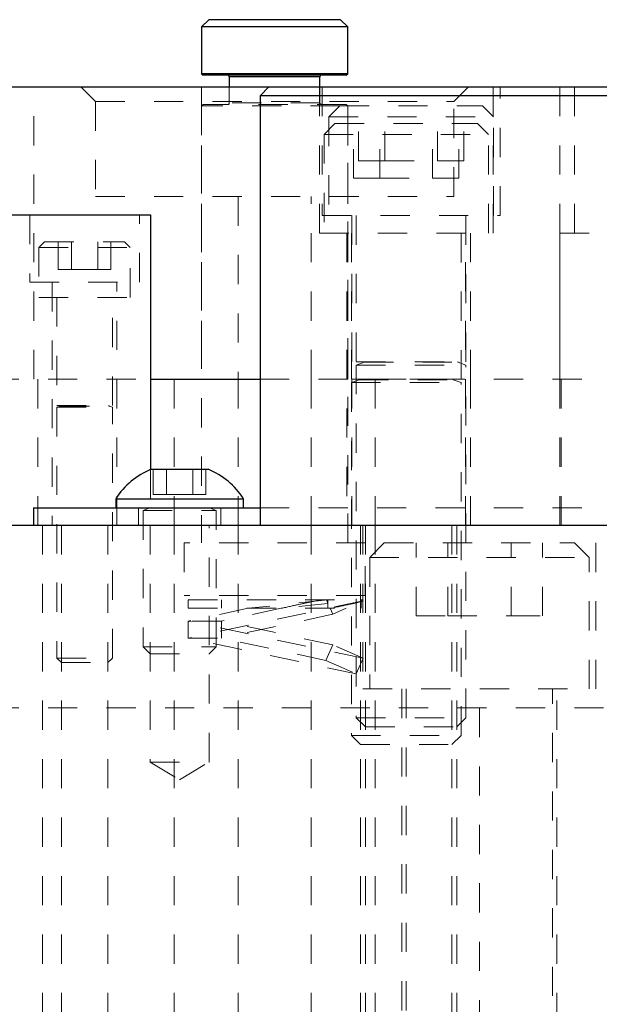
# Model space of a CAD drawing. Header units: inches. Extents: x 220 to 877, y 4 to 174.
# Tile 302 of 656: x 411.61 to 413.59, y 134.32 to 137.69. Entities that reach past the tile are written whole.
import ezdxf

# ---------------------------------------------------------------- set-up
doc = ezdxf.new("R2010")
doc.units = ezdxf.units.IN
doc.header["$LTSCALE"] = 0.5
doc.header["$MEASUREMENT"] = 0
doc.linetypes.add('HIDDEN', pattern=[0.225, 0.15, -0.075])
for name, color, linetype in [('DIE-M-S', 8, 'Continuous'), ('DIE-M-S2', 1, 'Continuous'), ('DIE-M-S3', 8, 'Continuous'), ('DSS-M-S', 53, 'Continuous'), ('SVD-M-S', 8, 'Continuous')]:
    doc.layers.add(name, color=color, linetype=linetype)

msp = doc.modelspace()

# ---------------------------------------------------------------- linework, layer by layer
at = {"layer": 'DIE-M-S', "linetype": 'Continuous', "lineweight": 25}
for p, q in [((410.74614, 137.46072), (412.46364, 137.46072)), ((410.74614, 137.02272), (412.05864, 137.02272)), ((412.05864, 137.02272), (412.05864, 136.15165)), ((412.05864, 136.46072), (412.43364, 136.46072))]:
    msp.add_line(p, q, dxfattribs=at)
at = {"layer": 'DIE-M-S', "linetype": 'HIDDEN', "lineweight": 18}
for p, q in [((411.65964, 136.46072), (411.65964, 137.46072)), ((411.82114, 137.46072), (411.87114, 137.41072)), ((412.23364, 137.46072), (412.23364, 136.46072)), ((412.64584, 137.46072), (412.64584, 137.02072)), ((412.73364, 136.46072), (412.73364, 137.46072)), ((413.09614, 137.41072), (413.14614, 137.46072)), ((413.25484, 137.02072), (413.25484, 137.46072)), ((413.45864, 137.46072), (413.45864, 136.46072)), ((411.87114, 137.41072), (413.09614, 137.41072)), ((411.87114, 137.41072), (411.87114, 137.08572)), ((413.09614, 137.08572), (413.09614, 137.41072)), ((411.87114, 137.08572), (413.09614, 137.08572)), ((412.35864, 137.08572), (412.35864, 136.46072)), ((412.60864, 136.46072), (412.60864, 137.08572)), ((411.64614, 137.02272), (411.64614, 136.79272)), ((412.02114, 136.79272), (412.02114, 137.02272)), ((412.64584, 137.02072), (413.25484, 137.02072)), ((412.74734, 137.02072), (412.74734, 136.46072)), ((413.15334, 136.46072), (413.15334, 137.02072)), ((411.64614, 136.79272), (412.02114, 136.79272)), ((411.72314, 136.79272), (411.72314, 135.96072)), ((411.94414, 135.96072), (411.94414, 136.79272)), ((407.30864, 136.46072), (412.05864, 136.46072)), ((412.43364, 136.46072), (416.43364, 136.46072)), ((412.05864, 136.15165), (412.05864, 135.96072))]:
    msp.add_line(p, q, dxfattribs=at)
at = {"layer": 'DIE-M-S2', "linetype": 'HIDDEN', "lineweight": 18}
for p, q in [((413.50864, 137.46072), (413.50864, 136.96072)), ((413.45864, 136.96072), (414.04614, 136.96072)), ((413.45864, 136.96072), (413.45864, 136.46072))]:
    msp.add_line(p, q, dxfattribs=at)
at = {"layer": 'DIE-M-S3', "linetype": 'Continuous', "lineweight": 25}
for p, q in [((412.25864, 137.69072), (412.23364, 137.66572)), ((412.70864, 137.69072), (412.25864, 137.69072)), ((412.73364, 137.66572), (412.70864, 137.69072)), ((412.23364, 137.66572), (412.23364, 137.50572)), ((412.73364, 137.66572), (412.23364, 137.66572)), ((412.73364, 137.50572), (412.73364, 137.66572)), ((412.23364, 137.50572), (412.23864, 137.50072)), ((412.73364, 137.50572), (412.23364, 137.50572)), ((412.72864, 137.50072), (412.23864, 137.50072)), ((412.32864, 137.49572), (412.32864, 137.46072)), ((412.63864, 137.49572), (412.32864, 137.49572)), ((412.63864, 137.46072), (412.63864, 137.49572)), ((412.72864, 137.50072), (412.73364, 137.50572)), ((412.05864, 136.46072), (412.43364, 136.46072))]:
    msp.add_line(p, q, dxfattribs=at)
at = {"layer": 'DIE-M-S3', "linetype": 'HIDDEN', "lineweight": 18}
for p, q in [((412.32864, 137.49572), (412.63864, 137.49572)), ((412.32864, 137.46072), (412.32864, 137.40572)), ((412.63864, 137.40572), (412.63864, 137.46072)), ((412.23864, 137.40072), (412.23364, 137.39572)), ((412.70659, 137.39572), (412.23364, 137.39572)), ((412.23364, 137.39572), (412.23364, 135.90072)), ((412.72864, 137.40072), (412.23864, 137.40072)), ((412.63864, 137.40572), (412.32864, 137.40572)), ((412.73364, 137.39572), (412.72864, 137.40072)), ((412.73364, 135.90072), (412.73364, 137.39572)), ((407.30864, 136.46072), (412.05864, 136.46072)), ((411.67427, 135.96072), (411.67427, 136.46072)), ((412.13989, 136.46072), (412.13989, 135.96072)), ((412.35864, 136.46072), (412.35864, 135.96072)), ((412.43364, 136.46072), (416.43364, 136.46072)), ((412.60864, 135.96072), (412.60864, 136.46072)), ((412.74734, 136.46072), (412.74734, 135.96072)), ((412.82739, 135.96072), (412.82739, 136.46072)), ((413.15334, 135.96072), (413.15334, 136.46072)), ((413.45864, 136.46072), (413.45864, 135.96072)), ((413.46364, 136.46072), (413.46364, 135.96072)), ((412.79364, 135.90072), (412.17364, 135.90072)), ((412.17364, 135.90072), (412.17364, 135.72072)), ((412.79364, 135.72072), (412.79364, 135.90072)), ((412.79364, 135.72072), (412.17364, 135.72072))]:
    msp.add_line(p, q, dxfattribs=at)
at = {"layer": 'DIE-M-S3', "linetype": 'Continuous', "lineweight": 25}
for centre, start, end in [((412.32364, 137.49572), 0, 90), ((412.64364, 137.49572), 90, 180)]:
    msp.add_arc(centre, 0.005, start, end, dxfattribs=at)
at = {"layer": 'DIE-M-S3', "linetype": 'HIDDEN', "lineweight": 18}
for centre, start, end in [((412.32364, 137.40572), 270, 0), ((412.64364, 137.40572), 180, 270)]:
    msp.add_arc(centre, 0.005, start, end, dxfattribs=at)
at = {"layer": 'DSS-M-S', "linetype": 'Continuous', "lineweight": 25}
for p, q in [((412.43364, 137.43072), (412.46364, 137.46072)), ((412.46364, 137.46072), (414.18364, 137.46072)), ((414.18364, 137.43072), (412.43364, 137.43072)), ((412.43364, 137.43072), (412.43364, 135.96072)), ((411.65864, 136.02072), (412.43364, 136.02072)), ((411.65864, 136.02072), (411.65864, 135.96072)), ((405.93364, 135.96072), (439.43364, 135.96072))]:
    msp.add_line(p, q, dxfattribs=at)
at = {"layer": 'DSS-M-S', "linetype": 'HIDDEN', "lineweight": 18}
for p, q in [((412.63674, 137.46072), (412.63674, 136.96072)), ((413.23054, 136.96072), (413.23054, 137.46072)), ((412.63674, 136.96072), (413.23054, 136.96072)), ((412.73064, 136.96072), (412.73064, 135.96072)), ((413.13664, 135.96072), (413.13664, 136.96072)), ((412.01814, 136.02072), (412.01814, 135.96072)), ((412.29914, 135.96072), (412.29914, 136.02072)), ((412.43364, 136.02072), (416.43364, 136.02072)), ((411.68989, 133.46072), (411.68989, 135.96072)), ((411.75414, 135.96072), (411.75414, 133.46072)), ((411.91314, 133.46072), (411.91314, 135.96072)), ((412.05814, 135.96072), (412.05814, 135.15072)), ((412.13989, 135.96072), (412.13989, 133.46072)), ((412.25914, 135.15072), (412.25914, 135.96072)), ((412.35864, 135.96072), (412.35864, 133.46072)), ((412.60864, 133.46072), (412.60864, 135.96072)), ((412.77739, 135.96072), (412.77739, 133.46072)), ((412.78514, 135.96072), (412.78514, 135.40072)), ((412.79409, 135.96072), (412.79409, 133.46072)), ((412.82739, 133.46072), (412.82739, 135.96072)), ((413.08989, 133.46072), (413.08989, 135.96072)), ((413.10659, 133.46072), (413.10659, 135.96072)), ((413.58214, 135.40072), (413.58214, 135.96072)), ((412.78514, 135.40072), (413.58214, 135.40072)), ((412.91814, 135.40072), (412.91814, 133.46072)), ((413.44914, 133.46072), (413.44914, 135.40072)), ((411.30864, 135.33572), (420.55864, 135.33572)), ((413.18364, 135.33572), (413.18364, 133.46072)), ((412.05814, 135.15072), (412.25914, 135.15072)), ((412.05814, 135.15072), (412.15864, 135.09034)), ((412.15864, 135.09034), (412.25914, 135.15072))]:
    msp.add_line(p, q, dxfattribs=at)
at = {"layer": 'SVD-M-S', "linetype": 'HIDDEN', "lineweight": 18}
for p, q in [((412.70659, 137.39572), (412.66909, 137.35822)), ((412.70659, 137.39572), (413.19409, 137.39572)), ((412.77021, 137.20822), (412.77021, 137.39572)), ((412.86028, 137.20822), (412.86028, 137.39572)), ((413.04041, 137.20822), (413.04041, 137.39572)), ((413.13048, 137.20822), (413.13048, 137.39572)), ((413.23159, 137.35822), (413.19409, 137.39572)), ((412.66909, 137.35822), (413.23159, 137.35822)), ((412.66909, 137.35822), (412.66909, 137.02072)), ((413.23159, 137.02072), (413.23159, 137.35822)), ((412.68989, 137.33572), (412.65239, 137.29822)), ((412.68989, 137.33572), (413.17739, 137.33572)), ((412.75351, 137.14822), (412.75351, 137.33572)), ((412.84358, 137.14822), (412.84358, 137.33572)), ((413.02371, 137.14822), (413.02371, 137.33572)), ((413.11378, 137.14822), (413.11378, 137.33572)), ((413.21489, 137.29822), (413.17739, 137.33572)), ((412.65239, 137.29822), (413.21489, 137.29822)), ((412.65239, 137.29822), (412.65239, 136.96072)), ((413.21489, 136.96072), (413.21489, 137.29822)), ((412.77021, 137.20822), (412.86028, 137.20822)), ((412.86028, 137.20822), (413.04041, 137.20822)), ((413.04041, 137.20822), (413.13048, 137.20822)), ((412.75351, 137.14822), (412.84358, 137.14822)), ((412.84358, 137.14822), (413.02371, 137.14822)), ((413.02371, 137.14822), (413.11378, 137.14822)), ((412.76284, 137.02072), (412.76284, 136.52033)), ((413.13784, 136.52033), (413.13784, 137.02072)), ((412.74614, 136.96072), (412.74614, 136.46033)), ((413.12114, 136.46033), (413.12114, 136.96072)), ((411.69664, 136.93072), (411.67764, 136.91172)), ((411.69664, 136.93072), (411.97064, 136.93072)), ((411.74343, 136.83572), (411.74343, 136.93072)), ((411.78854, 136.83572), (411.78854, 136.93072)), ((411.87875, 136.83572), (411.87875, 136.93072)), ((411.92385, 136.83572), (411.92385, 136.93072)), ((411.98964, 136.91172), (411.97064, 136.93072)), ((411.67764, 136.91172), (411.98964, 136.91172)), ((411.67764, 136.91172), (411.67764, 136.74072)), ((411.98964, 136.74072), (411.98964, 136.91172)), ((411.74343, 136.83572), (411.78854, 136.83572)), ((411.78854, 136.83572), (411.87875, 136.83572)), ((411.87875, 136.83572), (411.92385, 136.83572)), ((411.67764, 136.74072), (411.98964, 136.74072)), ((411.73864, 136.74072), (411.73864, 136.37033)), ((411.92864, 136.37033), (411.92864, 136.74072)), ((412.76284, 136.52033), (413.13784, 136.52033)), ((412.7899, 136.5188), (412.76284, 136.50896)), ((412.7899, 136.5188), (413.109, 136.5188)), ((413.13784, 136.50896), (413.11079, 136.5188)), ((412.76284, 136.50896), (413.13784, 136.50896)), ((412.76284, 136.50896), (412.76284, 135.30197)), ((413.13784, 135.30197), (413.13784, 136.50896)), ((412.74614, 136.46033), (413.12114, 136.46033)), ((412.7732, 136.4588), (412.74614, 136.44896)), ((412.74614, 136.44896), (413.12114, 136.44896)), ((412.74614, 136.44896), (412.74614, 135.24197)), ((412.7732, 136.4588), (413.0923, 136.4588)), ((413.12114, 136.44896), (413.09409, 136.4588)), ((413.12114, 135.24197), (413.12114, 136.44896)), ((411.73864, 136.37033), (411.92864, 136.37033)), ((411.74995, 136.3688), (411.73864, 136.36469)), ((411.73864, 136.36469), (411.92864, 136.36469)), ((411.73864, 136.36469), (411.73864, 135.50622)), ((411.74995, 136.3688), (411.91734, 136.3688)), ((411.92864, 136.36469), (411.91734, 136.3688)), ((411.92864, 135.50622), (411.92864, 136.36469)), ((412.06858, 136.06572), (412.06858, 136.15272)), ((412.11361, 136.06572), (412.11361, 136.15272)), ((412.20368, 136.06572), (412.20368, 136.15272)), ((412.24871, 136.06572), (412.24871, 136.15272)), ((412.06858, 136.06572), (412.11361, 136.06572)), ((412.11361, 136.06572), (412.20368, 136.06572)), ((412.20368, 136.06572), (412.24871, 136.06572)), ((412.03364, 136.02072), (412.03364, 136.02033)), ((412.03364, 136.02033), (412.28364, 136.02033)), ((412.05395, 136.0188), (412.03364, 136.01141)), ((412.03364, 136.01141), (412.28364, 136.01141)), ((412.03364, 136.01141), (412.03364, 135.54522)), ((412.05395, 136.0188), (412.26156, 136.0188)), ((412.28364, 136.01141), (412.26334, 136.0188)), ((412.28364, 136.02033), (412.28364, 136.02072)), ((412.28364, 135.54522), (412.28364, 136.01141)), ((412.85864, 135.90072), (412.80864, 135.85072)), ((412.85864, 135.90072), (413.50864, 135.90072)), ((412.96714, 135.65072), (412.96714, 135.90072)), ((413.07539, 135.65072), (413.07539, 135.90072)), ((413.2919, 135.65072), (413.2919, 135.90072)), ((413.40015, 135.65072), (413.40015, 135.90072)), ((413.55864, 135.85072), (413.50864, 135.90072)), ((412.80864, 135.85072), (413.55864, 135.85072)), ((412.80864, 135.85072), (412.80864, 135.40072)), ((413.55864, 135.40072), (413.55864, 135.85072)), ((412.18833, 135.70572), (412.77895, 135.70572)), ((412.18833, 135.70572), (412.18833, 135.67664)), ((412.30143, 135.70572), (412.30143, 135.67664)), ((412.66586, 135.70572), (412.39299, 135.67664)), ((412.64252, 135.70572), (412.50608, 135.67664)), ((412.66586, 135.69367), (412.66047, 135.70572)), ((412.66586, 135.69367), (412.66586, 135.70572)), ((412.77895, 135.70572), (412.77895, 135.69913)), ((412.78434, 135.70572), (412.77895, 135.70572)), ((412.78434, 135.70572), (412.7859, 135.70223)), ((412.7859, 135.70223), (412.18833, 135.57485)), ((412.18833, 135.67664), (412.77895, 135.67664)), ((412.39299, 135.67664), (412.18833, 135.63302)), ((412.50608, 135.67664), (412.30143, 135.63302)), ((412.66586, 135.69367), (412.50608, 135.67664)), ((412.66586, 135.67664), (412.66586, 135.69367)), ((412.68263, 135.65611), (412.67346, 135.67664)), ((412.7286, 135.67664), (412.68263, 135.65611)), ((412.7859, 135.70223), (412.77895, 135.69913)), ((412.77895, 135.67664), (412.77895, 135.69913)), ((412.68263, 135.65611), (412.30143, 135.57485)), ((412.96714, 135.65072), (413.07539, 135.65072)), ((413.07539, 135.65072), (413.2919, 135.65072)), ((413.2919, 135.65072), (413.40015, 135.65072)), ((412.30143, 135.63302), (412.18833, 135.63302)), ((412.7859, 135.50565), (412.18833, 135.63302)), ((412.18833, 135.63302), (412.18833, 135.57485)), ((412.68263, 135.55176), (412.30143, 135.63302)), ((412.30143, 135.57485), (412.30143, 135.63302)), ((412.76218, 135.45254), (412.18833, 135.57485)), ((412.18833, 135.57485), (412.30143, 135.57485)), ((412.65891, 135.49866), (412.30143, 135.57485)), ((412.03364, 135.54522), (412.28364, 135.54522)), ((412.03364, 135.54522), (412.05814, 135.52072)), ((412.25914, 135.52072), (412.28364, 135.54522)), ((412.68263, 135.55176), (412.65891, 135.49866)), ((412.7859, 135.50565), (412.68263, 135.55176)), ((411.73864, 135.50622), (411.92864, 135.50622)), ((411.73864, 135.50622), (411.75414, 135.49072)), ((411.91314, 135.49072), (411.92864, 135.50622)), ((412.05814, 135.52072), (412.25914, 135.52072)), ((412.76218, 135.45254), (412.7859, 135.50565)), ((411.75414, 135.49072), (411.91314, 135.49072)), ((412.65891, 135.49866), (412.76218, 135.45254)), ((412.93364, 135.40072), (412.93364, 134.15033)), ((413.43364, 134.15033), (413.43364, 135.40072)), ((412.76284, 135.30197), (413.13784, 135.30197)), ((412.76284, 135.30197), (412.79409, 135.27072)), ((413.10659, 135.27072), (413.13784, 135.30197)), ((412.79409, 135.27072), (413.10659, 135.27072)), ((412.74614, 135.24197), (413.12114, 135.24197)), ((412.74614, 135.24197), (412.77739, 135.21072)), ((413.08989, 135.21072), (413.12114, 135.24197)), ((412.77739, 135.21072), (413.08989, 135.21072))]:
    msp.add_line(p, q, dxfattribs=at)
at = {"layer": 'SVD-M-S', "linetype": 'Continuous', "lineweight": 25}
for p, q in [((412.06114, 136.15272), (412.25614, 136.15272)), ((411.94014, 136.05172), (411.94014, 136.02072)), ((411.94014, 136.05172), (412.37714, 136.05172)), ((412.37714, 136.02072), (412.37714, 136.05172))]:
    msp.add_line(p, q, dxfattribs=at)
at = {"layer": 'SVD-M-S', "linetype": 'HIDDEN', "lineweight": 18}
for centre, start, end in [((412.78963, 136.51954), 290, 90), ((413.11106, 136.51954), 90, 250), ((412.77293, 136.45954), 290, 90), ((413.09436, 136.45954), 90, 250), ((411.74968, 136.36954), 290, 90), ((411.91761, 136.36954), 90, 250), ((412.05368, 136.01954), 290, 90), ((412.26361, 136.01954), 90, 250)]:
    msp.add_arc(centre, 0.000787, start, end, dxfattribs=at)
at = {"layer": 'SVD-M-S', "linetype": 'Continuous', "lineweight": 25}
for centre, start, end in [((412.16613, 135.90397), 112.88177, 146.82246), ((412.15116, 135.90397), 33.17754, 67.11823)]:
    msp.add_arc(centre, 0.27, start, end, dxfattribs=at)
at = {"layer": 'SVD-M-S', "linetype": 'HIDDEN', "lineweight": 18}
for points, knots in [([(412.50608, 135.67664), (412.52652, 135.68113), (412.56738, 135.69011), (412.61123, 135.69995), (412.63023, 135.70424), (412.63681, 135.70572)], [0, 0, 0, 0, 0.3954928, 0.7907166, 1, 1, 1, 1]), ([(412.67606, 135.67664), (412.699, 135.68163), (412.74484, 135.6916), (412.77495, 135.69825), (412.77791, 135.6989), (412.77895, 135.69913)], [0, 0, 0, 0, 0.3929723, 0.7852535, 1, 1, 1, 1])]:
    msp.add_open_spline(points, degree=3, knots=knots, dxfattribs=at)

doc.saveas('drawing.dxf')
